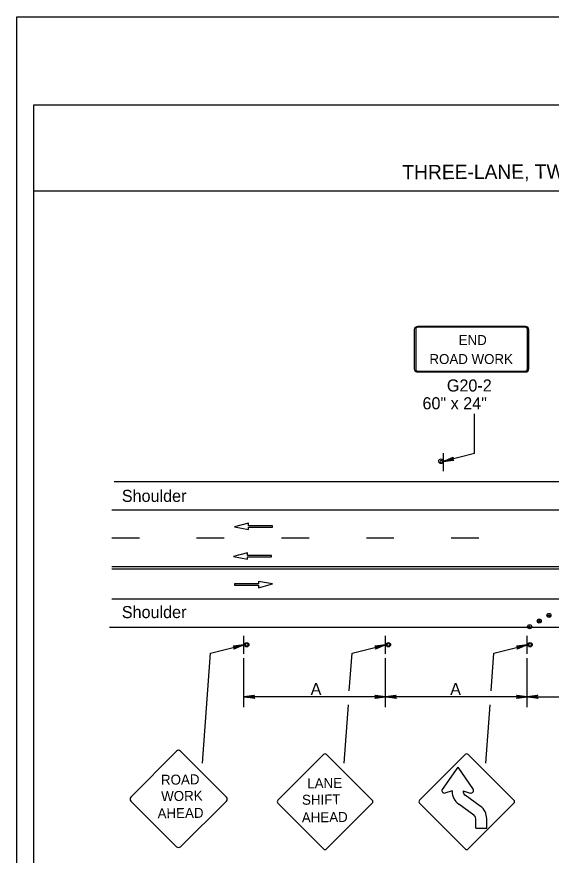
# Model space of a CAD drawing. Extents: x -14145 to -13662, y 30244 to 30661.
# Drawn here: x -13892.17 to -13882.88, y 30327.72 to 30342.31 of the extents above; entities that cross this region are included whole.
import ezdxf

# ---------------------------------------------------------------- set-up
doc = ezdxf.new("R2010")
doc.units = 0
for name, color, linetype in [('1', 7, 'Continuous'), ('10', 7, 'Continuous'), ('2', 7, 'Continuous'), ('4', 7, 'Continuous'), ('61', 7, 'Continuous')]:
    doc.layers.add(name, color=color, linetype=linetype)

msp = doc.modelspace()

# ---------------------------------------------------------------- linework, layer by layer
at = {"layer": '1'}
for p, q in [((-13885.258, 30336.868), (-13885.258, 30336.18)), ((-13885.233, 30336.868), (-13885.233, 30336.18)), ((-13883.324, 30336.919), (-13885.197, 30336.919)), ((-13883.324, 30336.919), (-13885.197, 30336.919)), ((-13883.324, 30336.904), (-13885.197, 30336.904)), ((-13883.324, 30336.904), (-13885.197, 30336.904)), ((-13883.288, 30336.18), (-13883.288, 30336.868)), ((-13883.263, 30336.18), (-13883.263, 30336.868)), ((-13885.197, 30336.143), (-13883.324, 30336.143)), ((-13885.197, 30336.128), (-13883.324, 30336.128)), ((-13884.212, 30334.708), (-13884.212, 30335.4)), ((-13884.211, 30334.708), (-13884.758, 30334.568)), ((-13884.752, 30334.401), (-13884.752, 30334.713)), ((-13884.752, 30334.401), (-13884.752, 30334.713)), ((-13890.48, 30334.219), (-13861.494, 30334.219)), ((-13890.52, 30333.727), (-13861.534, 30333.727)), ((-13888.143, 30333.496), (-13888.384, 30333.43)), ((-13888.143, 30333.451), (-13888.143, 30333.496)), ((-13888.384, 30333.43), (-13888.14, 30333.384)), ((-13887.726, 30333.451), (-13888.143, 30333.451)), ((-13888.14, 30333.384), (-13888.14, 30333.429)), ((-13888.14, 30333.429), (-13887.726, 30333.429)), ((-13887.726, 30333.429), (-13887.726, 30333.451)), ((-13890.04, 30333.235), (-13890.52, 30333.235)), ((-13888.564, 30333.235), (-13889.044, 30333.235)), ((-13887.088, 30333.235), (-13887.568, 30333.235)), ((-13885.612, 30333.235), (-13886.092, 30333.235)), ((-13884.136, 30333.235), (-13884.616, 30333.235)), ((-13888.16, 30332.98), (-13888.402, 30332.914)), ((-13888.402, 30332.914), (-13888.158, 30332.868)), ((-13888.16, 30332.935), (-13888.16, 30332.98)), ((-13887.744, 30332.935), (-13888.16, 30332.935)), ((-13888.158, 30332.868), (-13888.158, 30332.913)), ((-13888.158, 30332.913), (-13887.744, 30332.913)), ((-13887.744, 30332.913), (-13887.744, 30332.935)), ((-13890.52, 30332.743), (-13882.432, 30332.743)), ((-13890.52, 30332.701), (-13882.402, 30332.701)), ((-13887.97, 30332.439), (-13888.384, 30332.439)), ((-13888.384, 30332.439), (-13888.384, 30332.417)), ((-13887.726, 30332.438), (-13887.97, 30332.484)), ((-13887.97, 30332.484), (-13887.97, 30332.439)), ((-13887.968, 30332.372), (-13887.726, 30332.438)), ((-13888.384, 30332.417), (-13887.968, 30332.417)), ((-13887.968, 30332.417), (-13887.968, 30332.372)), ((-13890.52, 30332.179), (-13861.534, 30332.179)), ((-13890.56, 30331.687), (-13861.574, 30331.687)), ((-13888.223, 30331.225), (-13888.223, 30331.537)), ((-13888.223, 30331.225), (-13888.223, 30331.537)), ((-13885.758, 30331.225), (-13885.758, 30331.537)), ((-13885.758, 30331.225), (-13885.758, 30331.537)), ((-13883.293, 30331.225), (-13883.293, 30331.537)), ((-13883.293, 30331.225), (-13883.293, 30331.537)), ((-13888.806, 30331.232), (-13888.223, 30331.381)), ((-13886.341, 30331.232), (-13885.758, 30331.381)), ((-13883.876, 30331.232), (-13883.293, 30331.381)), ((-13888.945, 30329.318), (-13888.805, 30331.232)), ((-13888.224, 30330.293), (-13888.224, 30331.149)), ((-13886.388, 30330.578), (-13886.34, 30331.232)), ((-13885.759, 30330.293), (-13885.759, 30331.149)), ((-13883.922, 30330.578), (-13883.874, 30331.232)), ((-13883.294, 30330.293), (-13883.294, 30331.149)), ((-13885.759, 30330.473), (-13888.224, 30330.473)), ((-13883.294, 30330.473), (-13885.759, 30330.473)), ((-13883.294, 30330.473), (-13882.449, 30330.473)), ((-13886.48, 30329.321), (-13886.405, 30330.336)), ((-13884.015, 30329.321), (-13883.94, 30330.336)), ((-13889.393, 30329.53), (-13890.188, 30328.727)), ((-13888.524, 30328.727), (-13889.327, 30329.53)), ((-13887.633, 30328.676), (-13886.837, 30329.47)), ((-13886.785, 30329.47), (-13885.989, 30328.676)), ((-13885.168, 30328.676), (-13884.372, 30329.47)), ((-13884.32, 30329.47), (-13883.524, 30328.676)), ((-13884.502, 30329.251), (-13884.771, 30328.864)), ((-13884.502, 30329.251), (-13884.235, 30328.864)), ((-13884.598, 30328.84), (-13884.724, 30328.801)), ((-13884.598, 30328.84), (-13884.598, 30328.829)), ((-13884.408, 30328.84), (-13884.283, 30328.801)), ((-13884.408, 30328.84), (-13884.408, 30328.828)), ((-13890.188, 30328.661), (-13889.393, 30327.866)), ((-13889.327, 30327.866), (-13888.524, 30328.661)), ((-13884.111, 30328.572), (-13884.374, 30328.762)), ((-13886.837, 30327.827), (-13887.633, 30328.622)), ((-13885.989, 30328.622), (-13886.785, 30327.827)), ((-13884.372, 30327.827), (-13885.168, 30328.622)), ((-13884.222, 30328.418), (-13884.485, 30328.608)), ((-13883.524, 30328.622), (-13884.32, 30327.827)), ((-13884.188, 30328.19), (-13884.188, 30328.353)), ((-13883.998, 30328.19), (-13883.998, 30328.351)), ((-13884.188, 30328.19), (-13883.998, 30328.19))]:
    msp.add_line(p, q, dxfattribs=at)
for points in [[(-13884.578, 30334.592), (-13884.59, 30334.604), (-13884.758, 30334.568), (-13884.578, 30334.592), (-13884.572, 30334.586), (-13884.758, 30334.568), (-13884.596, 30334.622), (-13884.59, 30334.634), (-13884.758, 30334.568), (-13884.584, 30334.646), (-13884.59, 30334.634)], [(-13888.403, 30331.357), (-13888.391, 30331.345), (-13888.223, 30331.381), (-13888.403, 30331.357), (-13888.409, 30331.363), (-13888.223, 30331.381), (-13888.385, 30331.327), (-13888.391, 30331.315), (-13888.223, 30331.381), (-13888.397, 30331.303), (-13888.391, 30331.315)], [(-13885.938, 30331.357), (-13885.926, 30331.345), (-13885.758, 30331.381), (-13885.938, 30331.357), (-13885.944, 30331.363), (-13885.758, 30331.381), (-13885.92, 30331.327), (-13885.926, 30331.315), (-13885.758, 30331.381), (-13885.932, 30331.303), (-13885.926, 30331.315)], [(-13883.473, 30331.357), (-13883.461, 30331.345), (-13883.293, 30331.381), (-13883.473, 30331.357), (-13883.479, 30331.363), (-13883.293, 30331.381), (-13883.455, 30331.327), (-13883.461, 30331.315), (-13883.293, 30331.381), (-13883.467, 30331.303), (-13883.461, 30331.315)], [(-13888.044, 30330.455), (-13888.05, 30330.467), (-13888.224, 30330.473), (-13888.044, 30330.455), (-13888.038, 30330.443), (-13888.224, 30330.473), (-13888.05, 30330.485), (-13888.044, 30330.497), (-13888.224, 30330.473), (-13888.038, 30330.503), (-13888.044, 30330.497)], [(-13885.939, 30330.497), (-13885.927, 30330.479), (-13885.759, 30330.473), (-13885.939, 30330.497), (-13885.945, 30330.503), (-13885.759, 30330.473), (-13885.927, 30330.461), (-13885.939, 30330.449), (-13885.759, 30330.473), (-13885.945, 30330.443), (-13885.939, 30330.449)], [(-13885.579, 30330.455), (-13885.585, 30330.467), (-13885.759, 30330.473), (-13885.579, 30330.455), (-13885.573, 30330.443), (-13885.759, 30330.473), (-13885.585, 30330.485), (-13885.579, 30330.497), (-13885.759, 30330.473), (-13885.573, 30330.503), (-13885.579, 30330.497)], [(-13883.474, 30330.497), (-13883.462, 30330.479), (-13883.294, 30330.473), (-13883.474, 30330.497), (-13883.48, 30330.503), (-13883.294, 30330.473), (-13883.462, 30330.461), (-13883.474, 30330.449), (-13883.294, 30330.473), (-13883.48, 30330.443), (-13883.474, 30330.449)], [(-13883.115, 30330.455), (-13883.127, 30330.467), (-13883.295, 30330.473), (-13883.115, 30330.455), (-13883.109, 30330.443), (-13883.295, 30330.473), (-13883.127, 30330.485), (-13883.121, 30330.497), (-13883.295, 30330.473), (-13883.109, 30330.503), (-13883.121, 30330.497)]]:
    msp.add_lwpolyline(points, dxfattribs=at)
for centre, radius in [((-13884.792, 30334.574), 0.0408), ((-13882.915, 30331.891), 0.0354), ((-13882.918, 30331.888), 0.0143), ((-13883.252, 30331.694), 0.0354), ((-13883.083, 30331.793), 0.0354), ((-13883.086, 30331.79), 0.0143), ((-13883.255, 30331.691), 0.0143), ((-13888.174, 30331.381), 0.0385), ((-13885.709, 30331.381), 0.0385), ((-13883.244, 30331.381), 0.0385), ((-13888.174, 30331.381), 0.0243), ((-13885.709, 30331.381), 0.0243), ((-13883.244, 30331.381), 0.0243)]:
    msp.add_circle(centre, radius, dxfattribs=at)
for centre, radius, start, end in [((-13884.786, 30334.566), 0.0214, 9.521, 4.2501), ((-13889.36, 30329.498), 0.0465, 45, 135), ((-13886.811, 30329.444), 0.0376, 45, 135), ((-13884.346, 30329.444), 0.0376, 45, 135), ((-13884.735, 30328.842), 0.0422, 148.3416, 286.1912), ((-13884.326, 30328.828), 0.272, 179.8672, 234.2459), ((-13884.325, 30328.829), 0.082, 180.3316, 234.2074), ((-13884.27, 30328.842), 0.0422, 253.8259, 31.6413), ((-13890.155, 30328.695), 0.0465, 135, 225), ((-13888.557, 30328.695), 0.0465, 315, 45), ((-13887.605, 30328.65), 0.0376, 135, 225), ((-13886.015, 30328.65), 0.0376, 315, 45), ((-13885.14, 30328.65), 0.0376, 135, 225), ((-13883.55, 30328.65), 0.0376, 315, 45), ((-13884.269, 30328.353), 0.272, 359.8672, 54.2459), ((-13884.269, 30328.353), 0.081, 359.9914, 54.5475), ((-13889.36, 30327.9), 0.0465, 225, 315), ((-13886.81, 30327.855), 0.0376, 225, 315), ((-13884.345, 30327.855), 0.0376, 225, 315)]:
    msp.add_arc(centre, radius, start, end, dxfattribs=at)
for centre, major_axis, ratio, start_param, end_param in [((-13885.197, 30336.867), (0.0609, 0), 0.839899, 1.570796, 3.141593), ((-13885.197, 30336.867), (0, -0.0365), 0.999938, 3.141593, 4.712389), ((-13883.325, 30336.867), (-0.0609, 0), 0.839899, 3.141593, 4.712389), ((-13883.325, 30336.867), (0, 0.0365), 0.999938, 4.712389, 6.283185), ((-13885.197, 30336.179), (0.0609, 0), 0.839899, 3.141593, 4.712389), ((-13885.197, 30336.179), (0, -0.0365), 0.999938, 4.712389, 6.283185), ((-13883.325, 30336.179), (0, 0.0365), 0.999938, 3.141593, 4.712389), ((-13883.325, 30336.179), (-0.0609, 0), 0.839899, 1.570796, 3.141593)]:
    msp.add_ellipse(centre, major_axis=major_axis, ratio=ratio, start_param=start_param, end_param=end_param, dxfattribs=at)
at = {"layer": '10'}
for p, q in [((-13891.874, 30340.777), (-13860.422, 30340.777)), ((-13891.874, 30318.207), (-13891.874, 30340.777)), ((-13891.874, 30339.277), (-13860.422, 30339.277))]:
    msp.add_line(p, q, dxfattribs=at)
at = {"layer": '61'}
msp.add_lwpolyline([(-13892.174, 30342.307), (-13859.174, 30342.307), (-13859.174, 30316.807), (-13892.174, 30316.807)], close=True, dxfattribs=at)

# ---------------------------------------------------------------- texts
at = {"layer": '1'}
for s, p in [('END', (-13884.485, 30336.596)), ('ROAD WORK', (-13884.994, 30336.265))]:
    msp.add_text(s, height=0.173, dxfattribs=at).set_placement(p)
for s, height, rotation, p in [('ROAD', 0.1735, 0.7566, (-13889.664, 30328.944)), ('LANE', 0.1735, 0.7566, (-13887.119, 30328.882)), ('WORK', 0.1733, 0.7588, (-13889.66, 30328.659)), ('SHIFT', 0.1733, 0.7588, (-13887.21, 30328.596)), ('AHEAD', 0.1735, 0.7481, (-13889.723, 30328.36)), ('AHEAD', 0.1735, 0.7481, (-13887.214, 30328.288))]:
    msp.add_text(s, height=height, rotation=rotation, dxfattribs=at).set_placement(p)
at = {"layer": '2'}
for s, p in [('G20-2', (-13884.691, 30335.787)), ('60" x 24"', (-13885.115, 30335.477)), ('Shoulder', (-13890.346, 30333.866)), ('Shoulder', (-13890.346, 30331.844)), ('A', (-13887.061, 30330.506)), ('A', (-13884.633, 30330.506))]:
    msp.add_text(s, height=0.21, dxfattribs=at).set_placement(p)
at = {"layer": '4'}
msp.add_text('THREE-LANE, TWO-WAY ROADWAY WITH PASSING - WORK AREA IN THE SINGLE APPROACH', height=0.25, rotation=0.31, dxfattribs=at).set_placement((-13885.465, 30339.477))

doc.saveas('drawing.dxf')
